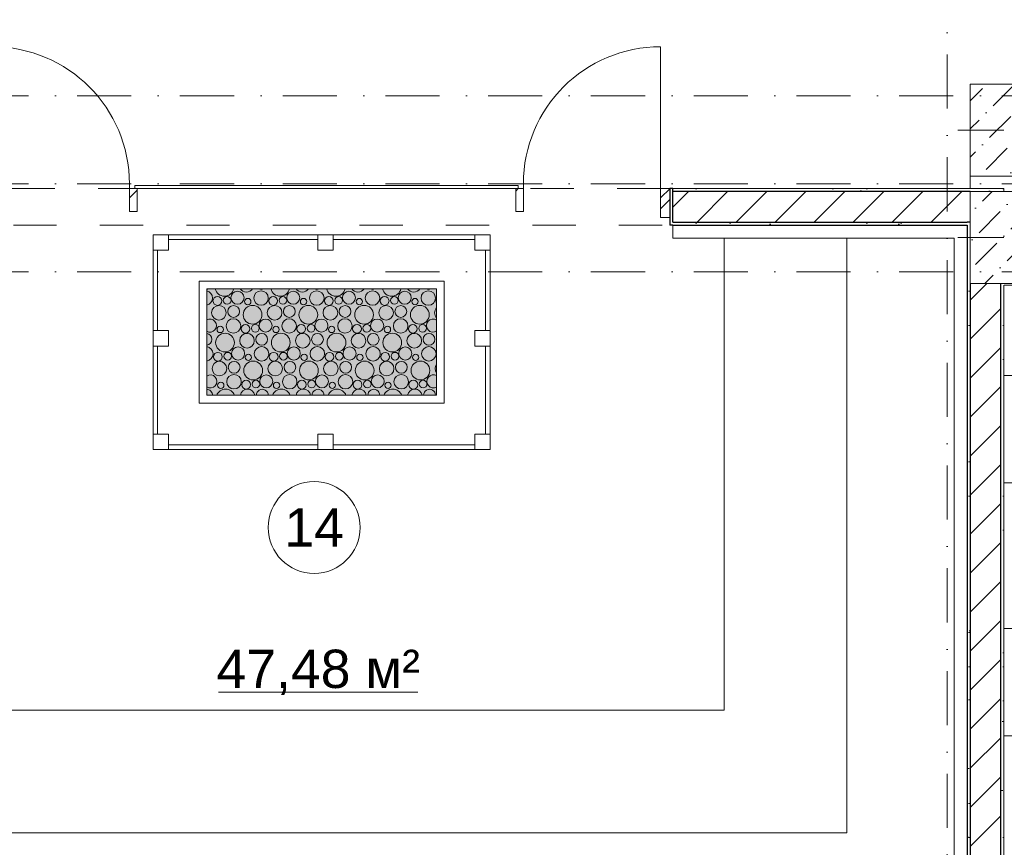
# Model space of a CAD drawing. Header units: millimetres. Extents: x -59761 to 112741, y -57975 to 46221.
# Tile 312 of 421: x 56499 to 62923, y -31329 to -25929. Entities that reach past the tile are written whole.
import ezdxf

# ---------------------------------------------------------------- set-up
doc = ezdxf.new("R2010")
doc.units = ezdxf.units.MM
for name, pattern in [('Wipeout_Contour', [1000, 0, -1000]), ('Штриховая', [564.444447, 282.222223, -282.222223]), ('Штрихпунктирная', [670.277762, 352.777767, -176.388884, 0, -141.111112])]:
    doc.linetypes.add(name, pattern=pattern)
for name, color, linetype in [('Интерьер - конструкции мебели', 7, 'Continuous'), ('Интерьер - Оборудование бань', 7, 'Continuous'), ('Конструктив - Колонны', 7, 'Continuous'), ('Конструктив - Навесные Стены', 7, 'Continuous'), ('Конструктив - Стены Блок 200 нов', 7, 'Continuous'), ('Элемент Модели - Зона', 7, 'Continuous'), ('Элемент Модели - Оси', 2, 'Continuous')]:
    doc.layers.add(name, color=color, linetype=linetype)
doc.styles.add('СГЕНЕРИР_СТИЛЬ_1', font='arial.ttf')
pattern_1 = [(45, (-45000, -54000), (-176.7767, 176.7767), []), (45, (-45035.36, -53964.64), (-176.7767, 176.7767), []), (45, (-45070.7, -53929.3), (-176.7767, 176.7767), [])]
pattern_2 = [(45, (-45000, -53650), (-111.36932, 111.36932), [0, -105, 0, -157.5]), (110, (-44650, -53650), (148.00159, 53.86817), [0, -77, 0, -133])]
pattern_3 = [(45, (-45000, -54000), (-127.27922, 127.27922), [])]
pattern_4 = [(45, (-45000, -54000), (-183.84776, 183.84776), [195, -65, 0, -65]), (45, (-44977.02, -53793.17), (-183.84776, 183.84776), [195, -65, 0, -65])]

# ---------------------------------------------------------------- blocks, each defined once
blk = doc.blocks.new('*X568', base_point=(2412685.8, -340475.5))
at = {"layer": 'Конструктив - Навесные Стены', "color": 7, "linetype": 'Continuous', "lineweight": 5}
for p, q in [((2514961.2, -313505.5), (2514961.9, -313504.8)), ((2515061.2, -313505.5), (2515061.9, -313504.8)), ((2515161.2, -313505.5), (2515161.9, -313504.8)), ((2515261.2, -313505.5), (2515261.9, -313504.8)), ((2515361.2, -313505.5), (2515361.9, -313504.8)), ((2515461.2, -313505.5), (2515461.9, -313504.8)), ((2515561.2, -313505.5), (2515561.9, -313504.8)), ((2515661.2, -313505.5), (2515661.9, -313504.8)), ((2515761.2, -313505.5), (2515761.9, -313504.8)), ((2515861.2, -313505.5), (2515861.9, -313504.8)), ((2515961.2, -313505.5), (2515961.9, -313504.8)), ((2516061.2, -313505.5), (2516061.9, -313504.8)), ((2516161.2, -313505.5), (2516161.9, -313504.8)), ((2516261.2, -313505.5), (2516261.9, -313504.8)), ((2516361.2, -313505.5), (2516361.9, -313504.8)), ((2516461.2, -313505.5), (2516461.9, -313504.8)), ((2516561.2, -313505.5), (2516561.9, -313504.8)), ((2516661.2, -313505.5), (2516661.9, -313504.8)), ((2516761.2, -313505.5), (2516761.9, -313504.8)), ((2516861.2, -313505.5), (2516861.9, -313504.8)), ((2516961.2, -313505.5), (2516961.9, -313504.8)), ((2517061.2, -313505.5), (2517061.9, -313504.8)), ((2517161.2, -313505.5), (2517161.9, -313504.8)), ((2517261.2, -313505.5), (2517261.9, -313504.8)), ((2517361.2, -313505.5), (2517361.9, -313504.8))]:
    blk.add_line(p, q, dxfattribs=at)
blk = doc.blocks.new('*X672', base_point=(2412685.8, -340475.5))
at = {"layer": 'Интерьер - Оборудование бань', "color": 250, "linetype": 'Continuous', "lineweight": 15}
for centre, radius in [((2515605.6, -314218.2), 42.6), ((2515759.1, -314220.4), 47.3), ((2515969.3, -314218.2), 42.6), ((2516122.8, -314220.4), 47.3), ((2516333, -314218.2), 42.6), ((2516486.5, -314220.4), 47.3), ((2516696.7, -314218.2), 42.6), ((2516850.2, -314220.4), 47.3), ((2515474.4, -314239.5), 28.6), ((2515538.2, -314235.9), 25.1), ((2515673, -314243.6), 20.7), ((2515838.1, -314239.5), 28.6), ((2515901.9, -314235.9), 25.1), ((2516036.7, -314243.6), 20.7), ((2516201.8, -314239.5), 28.6), ((2516265.6, -314235.9), 25.1), ((2516400.4, -314243.6), 20.7), ((2516565.5, -314239.5), 28.6), ((2516629.4, -314235.9), 25.1), ((2516764.1, -314243.6), 20.7), ((2515484.1, -314316.8), 47.7), ((2515580.1, -314308), 38.4), ((2515704.2, -314329.3), 61.2), ((2515847.8, -314316.8), 47.7), ((2515943.8, -314308), 38.4), ((2516067.9, -314329.3), 61.2), ((2516211.5, -314316.8), 47.7), ((2516307.5, -314308), 38.4), ((2516431.6, -314329.3), 61.2), ((2516575.2, -314316.8), 47.7), ((2516671.2, -314308), 38.4), ((2516795.3, -314329.3), 61.2), ((2515579.1, -314402.4), 47.3), ((2515789.3, -314400.2), 42.6), ((2515942.8, -314402.4), 47.3), ((2516153, -314400.2), 42.6), ((2516306.5, -314402.4), 47.3), ((2516516.7, -314400.2), 42.6), ((2516670.2, -314402.4), 47.3), ((2515493, -314425.6), 20.7), ((2515658.1, -314421.5), 28.6), ((2515721.9, -314417.9), 25.1), ((2515856.7, -314425.6), 20.7), ((2516021.8, -314421.5), 28.6), ((2516085.6, -314417.9), 25.1), ((2516220.4, -314425.6), 20.7), ((2516385.5, -314421.5), 28.6), ((2516449.4, -314417.9), 25.1), ((2516584.1, -314425.6), 20.7), ((2516749.2, -314421.5), 28.6), ((2516813.1, -314417.9), 25.1), ((2515524.2, -314511.3), 61.2), ((2515667.8, -314498.8), 47.7), ((2515763.8, -314490), 38.4), ((2515887.9, -314511.3), 61.2), ((2516031.5, -314498.8), 47.7), ((2516127.5, -314490), 38.4), ((2516251.6, -314511.3), 61.2), ((2516395.2, -314498.8), 47.7), ((2516491.2, -314490), 38.4), ((2516615.3, -314511.3), 61.2), ((2516758.9, -314498.8), 47.7), ((2516854.9, -314490), 38.4), ((2515609.3, -314582.2), 42.6), ((2515762.8, -314584.4), 47.3), ((2515973, -314582.2), 42.6), ((2516126.5, -314584.4), 47.3), ((2516336.7, -314582.2), 42.6), ((2516490.2, -314584.4), 47.3), ((2516700.4, -314582.2), 42.6), ((2516853.9, -314584.4), 47.3), ((2515478.1, -314603.5), 28.6), ((2515541.9, -314599.9), 25.1), ((2515676.7, -314607.6), 20.7), ((2515841.8, -314603.5), 28.6), ((2515905.6, -314599.9), 25.1), ((2516040.4, -314607.6), 20.7), ((2516205.5, -314603.5), 28.6), ((2516269.4, -314599.9), 25.1), ((2516404.1, -314607.6), 20.7), ((2516569.2, -314603.5), 28.6), ((2516633.1, -314599.9), 25.1), ((2516767.8, -314607.6), 20.7), ((2515487.8, -314680.8), 47.7), ((2515583.8, -314672), 38.4), ((2515707.9, -314693.3), 61.2), ((2515851.5, -314680.8), 47.7), ((2515947.5, -314672), 38.4), ((2516071.6, -314693.3), 61.2), ((2516215.2, -314680.8), 47.7), ((2516311.2, -314672), 38.4), ((2516435.3, -314693.3), 61.2), ((2516578.9, -314680.8), 47.7), ((2516674.9, -314672), 38.4), ((2516799, -314693.3), 61.2), ((2515582.8, -314766.4), 47.3), ((2515793, -314764.2), 42.6), ((2515946.5, -314766.4), 47.3), ((2516156.7, -314764.2), 42.6), ((2516310.2, -314766.4), 47.3), ((2516520.4, -314764.2), 42.6), ((2516673.9, -314766.4), 47.3), ((2515496.7, -314789.6), 20.7), ((2515661.8, -314785.5), 28.6), ((2515725.6, -314781.9), 25.1), ((2515860.4, -314789.6), 20.7), ((2516025.5, -314785.5), 28.6), ((2516089.4, -314781.9), 25.1), ((2516224.1, -314789.6), 20.7), ((2516389.2, -314785.5), 28.6), ((2516453.1, -314781.9), 25.1), ((2516587.8, -314789.6), 20.7), ((2516752.9, -314785.5), 28.6), ((2516816.8, -314781.9), 25.1)]:
    blk.add_circle(centre, radius, dxfattribs=at)
for centre, radius, start, end in [((2515396.4, -314126), 38.4, 282.41692, 295.6703), ((2515395.4, -314220.4), 47.3, 281.29563, 78.70437), ((2515520.5, -314147.3), 61.2, 192.54332, 347.45668), ((2515664.1, -314134.8), 47.7, 212.66978, 327.33022), ((2515760.1, -314126), 38.4, 244.3297, 295.6703), ((2515884.2, -314147.3), 61.2, 192.54332, 347.45668), ((2516027.8, -314134.8), 47.7, 212.66978, 327.33022), ((2516123.8, -314126), 38.4, 244.3297, 295.6703), ((2516247.9, -314147.3), 61.2, 192.54332, 347.45668), ((2516391.5, -314134.8), 47.7, 212.66978, 327.33022), ((2516487.5, -314126), 38.4, 244.3297, 295.6703), ((2516611.6, -314147.3), 61.2, 192.54332, 347.45668), ((2516755.2, -314134.8), 47.7, 212.66978, 327.33022), ((2516851.2, -314126), 38.4, 244.3297, 295.6703), ((2516929.2, -314239.5), 28.6, 149.54029, 210.45971), ((2516938.9, -314316.8), 47.7, 135.97974, 224.02026), ((2515425.6, -314400.2), 42.6, 240.483, 119.517), ((2516880.4, -314400.2), 42.6, 55.40984, 304.59016), ((2515400.1, -314490), 38.4, 276.7974, 83.2026), ((2515399.1, -314584.4), 47.3, 276.7479, 83.2521), ((2516932.9, -314603.5), 28.6, 172.60184, 187.39816), ((2515344.2, -314693.3), 61.2, 350.83357, 9.16643), ((2516942.6, -314680.8), 47.7, 142.82676, 217.17324), ((2515429.3, -314764.2), 42.6, 234.56252, 125.43748), ((2516884.1, -314764.2), 42.6, 61.27737, 298.72263), ((2515403.8, -314854), 38.4, 358.13963, 88.75692), ((2515527.9, -314875.3), 61.2, 19.10068, 160.89932), ((2515671.5, -314862.8), 47.7, 9.13408, 170.86592), ((2515767.5, -314854), 38.4, 358.13963, 181.86037), ((2515891.6, -314875.3), 61.2, 19.10068, 160.89932), ((2516035.2, -314862.8), 47.7, 9.13408, 170.86592), ((2516131.2, -314854), 38.4, 358.13963, 181.86037), ((2516255.3, -314875.3), 61.2, 19.10068, 160.89932), ((2516398.9, -314862.8), 47.7, 9.13408, 170.86592), ((2516494.9, -314854), 38.4, 358.13963, 181.86037), ((2516619, -314875.3), 61.2, 19.10068, 160.89932), ((2516762.6, -314862.8), 47.7, 9.13408, 170.86592), ((2516858.6, -314854), 38.4, 358.13963, 181.86037)]:
    blk.add_arc(centre, radius, start, end, dxfattribs=at)

msp = doc.modelspace()

# ---------------------------------------------------------------- hatches: boundary and pattern name
at = {"layer": 'Интерьер - Оборудование бань', "linetype": 'Continuous', "lineweight": 5}
msp.add_hatch(color=151, dxfattribs=at).paths.add_polyline_path([(59218.83, -27685.06), (57718.88, -27685.06), (57718.88, -28379.72), (59218.83, -28379.72)])

# ---------------------------------------------------------------- linework, layer by layer
at = {"layer": 'Интерьер - конструкции мебели', "color": 7, "linetype": 'Continuous', "lineweight": 15, "flags": 128}
for points in [[(54405, -27355), (54405, -32034.89), (62595, -32034.89), (62595, -27355), (61895, -27355), (61895, -31234.89), (55105, -31234.89), (55105, -27355)], [(55105, -27355), (55105, -31234.89), (61895, -31234.89), (61895, -27355), (61095, -27355), (61095, -30434.89), (55905, -30434.89), (55905, -27355)], [(62920, -28250), (62920, -28949.9), (64919.41, -28949.9), (64919.41, -28250)], [(62920, -29901.27), (62920, -30601.17), (64919.41, -30601.17), (64919.41, -29901.27)]]:
    msp.add_lwpolyline(points, close=True, dxfattribs=at)
at = {"layer": 'Интерьер - Оборудование бань', "color": 7, "linetype": 'Continuous', "lineweight": 5}
for p, q in [((57368.98, -28732.19), (57368.98, -27332.58)), ((57368.98, -27332.58), (59568.74, -27332.58)), ((57469.32, -27332.58), (57368.98, -27332.58)), ((57368.98, -27332.58), (57368.98, -27432.92)), ((57469.32, -27432.92), (57469.32, -27332.58)), ((57469.32, -27362.58), (58444.42, -27362.58)), ((58544.76, -27332.58), (58444.42, -27332.58)), ((58444.42, -27332.58), (58444.42, -27432.92)), ((58544.76, -27432.92), (58544.76, -27332.58)), ((58544.76, -27362.58), (59468.4, -27362.58)), ((59468.4, -27432.92), (59468.4, -27332.58)), ((59468.4, -27332.58), (59568.74, -27332.58)), ((59568.74, -27332.58), (59568.74, -28732.19)), ((59568.74, -27332.58), (59568.74, -27432.92)), ((57368.98, -27432.92), (57469.32, -27432.92)), ((57398.98, -27957.77), (57398.98, -27432.92)), ((58444.42, -27432.92), (58544.76, -27432.92)), ((59568.74, -27432.92), (59468.4, -27432.92)), ((59538.74, -27432.92), (59538.74, -27957.77)), ((57469.32, -27957.77), (57368.98, -27957.77)), ((57368.98, -27957.77), (57368.98, -28058.11)), ((57469.32, -28058.11), (57469.32, -27957.77)), ((59468.4, -27957.77), (59468.4, -28058.11)), ((59568.74, -27957.77), (59468.4, -27957.77)), ((59568.74, -28058.11), (59568.74, -27957.77)), ((57368.98, -28058.11), (57469.32, -28058.11)), ((57398.98, -28633.14), (57398.98, -28058.11)), ((59468.4, -28058.11), (59568.74, -28058.11)), ((59538.74, -28058.11), (59538.74, -28633.14)), ((57368.98, -28732.19), (57368.98, -28633.14)), ((57368.98, -28633.14), (57469.32, -28633.14)), ((57469.32, -28633.14), (57469.32, -28732.19)), ((58444.42, -28732.19), (58444.42, -28633.14)), ((58444.42, -28633.14), (58544.76, -28633.14)), ((58544.76, -28633.14), (58544.76, -28732.19)), ((59468.4, -28633.14), (59468.4, -28732.19)), ((59568.74, -28633.14), (59468.4, -28633.14)), ((59568.74, -28732.19), (59568.74, -28633.14)), ((58444.42, -28702.19), (57469.32, -28702.19)), ((59468.4, -28702.19), (58544.76, -28702.19)), ((59568.74, -28732.19), (57368.98, -28732.19)), ((57469.32, -28732.19), (57368.98, -28732.19)), ((58544.76, -28732.19), (58444.42, -28732.19)), ((59468.4, -28732.19), (59568.74, -28732.19))]:
    msp.add_line(p, q, dxfattribs=at)
at = {"layer": 'Интерьер - Оборудование бань', "color": 7, "linetype": 'Continuous', "lineweight": 15}
for points in [[(55105, -27355), (55105, -31234.89), (61895, -31234.89), (61895, -27355)], [(55905, -27355), (55905, -30434.89), (61095, -30434.89), (61095, -27355)]]:
    msp.add_lwpolyline(points, dxfattribs=at)
at = {"layer": 'Интерьер - Оборудование бань', "color": 7, "linetype": 'Continuous', "lineweight": 5}
for points in [[(59269, -27634.89), (59269, -28429.89), (57670, -28429.89), (57670, -27634.89)], [(59218.83, -27685.06), (59218.83, -28379.72), (57718.88, -28379.72), (57718.88, -27685.06)]]:
    msp.add_lwpolyline(points, close=True, dxfattribs=at)
at = {"layer": 'Интерьер - Оборудование бань', "color": 7, "linetype": 'Continuous', "lineweight": 15, "flags": 128}
msp.add_lwpolyline([(59218.83, -27685.06), (57718.88, -27685.06), (57718.88, -28379.72), (59218.83, -28379.72)], close=True, dxfattribs=at)
at = {"layer": 'Конструктив - Навесные Стены', "color": 7, "linetype": 'Continuous', "lineweight": 5}
for p, q in [((60680, -27000), (60680, -26105)), ((57215, -27000), (57215, -27055)), ((57215, -27055), (57215, -27000)), ((59785, -27000), (59785, -27055)), ((59785, -27055), (59785, -27000)), ((60680, -27000), (60680, -27055)), ((60680, -27055), (60680, -27000))]:
    msp.add_line(p, q, dxfattribs=at)
for centre, start, end in [((56320, -27000), 0, 90), ((60680, -27000), 90, 180)]:
    msp.add_arc(centre, 895, start, end, dxfattribs=at)
at = {"layer": 'Элемент Модели - Зона', "color": 7, "linetype": 'Continuous', "lineweight": 15}
msp.add_line((57796.46, -30316.78), (59097.04, -30316.78), dxfattribs=at)
at = {"layer": 'Элемент Модели - Зона', "color": 253, "linetype": 'Штриховая', "lineweight": 15, "flags": 128}
for points in [[(-8890, -17680), (-3119.74, -17680), (-3119.74, -14858.42), (142.53, -11594.86), (156.67, -11609), (156.67, -11580), (18300, -11580), (18300, -11600), (32399.73, -11600), (32399.73, -11580), (69081.36, -11580), (72316.72, -14823.47), (72320.06, -15158.11), (72320.06, -17695), (72360, -17695), (72360, -19700), (72120, -19700), (72120, -18300), (71700, -18300), (71700, -17900), (63300, -17900), (63300, -18300), (62700, -18300), (62700, -17900), (54320, -17900), (54320, -27030), (62700, -27030), (62700, -26350), (63300, -26350), (63300, -27540), (67380, -27540), (67380, -26630), (67500, -26630), (67500, -27660), (62920, -27660), (62920, -32819.89), (72120, -32819.89), (72120, -27750), (71650, -27750), (71650, -26250), (72120, -26250), (72120, -21200), (72360, -21200), (72360, -33849.94), (72120, -33849.94), (72120, -33059.89), (54320, -33059.89), (54320, -39349.94), (72120, -39349.94), (72120, -36299.94), (71700.06, -36299.94), (71700.06, -35674.44), (72120, -35674.44), (72120, -35349.94), (72360, -35349.94), (72360, -35679.94), (75850, -35679.94), (75850, -16794.88), (75238.88, -16794.88), (75238.88, -9000), (80700, -9000), (80700, -8700), (81300, -8700), (81300, -9000), (87517.1, -9000), (87517.1, -320), (85530, -320), (85530, 300), (84182.9, 300), (81300, 300), (81300, -300), (80700, -300), (80700, 212.5), (79799.78, 212.5), (72300, 212.5), (72300, -300), (71700, -300), (71700, 212.5), (63300, 212.5), (63300, -300), (62700, -300), (62700, 212.5), (54300, 212.5), (54300, -300), (53700, -300), (53700, 212.5), (45650, 212.5), (45650, -300), (45050, -300), (44950, -300), (44950, -5367.2), (32450.06, -5367.2), (32450.06, -200), (32450.06, 7690), (32460.06, 7690), (32460.06, 13850), (29720, 13850), (29720, 5730), (28964.53, 5730), (28964.53, 212), (27300.06, 212), (27300.06, -300), (26700.06, -300), (26700.06, 212), (18300, 212), (18300, -300), (17700, -300), (17700, 212), (16025.03, 212), (16025.03, -7500), (16025.03, -9042.59), (9300, -9042.59), (9300, -9300), (8700, -9300), (8700, -9042.59), (300, -9042.59), (300, -9300), (-300, -9300), (-300, -9042.59), (-8250, -9042.59), (-8250, -9300), (-8850, -9300), (-8850, -9042.59), (-8890, -9042.59)], [(54320, -27270), (54320, -32819.89), (62680, -32819.89), (62680, -27270)]]:
    msp.add_lwpolyline(points, close=True, dxfattribs=at)
at = {"layer": 'Элемент Модели - Зона', "color": 7, "linetype": 'Continuous', "lineweight": 15, "flags": 128}
msp.add_lwpolyline([(58719.85, -29241.87, 1), (58119.85, -29241.87, 1)], format="xyb", close=True, dxfattribs=at)

# ---------------------------------------------------------------- block references
at = {"layer": 'Интерьер - Оборудование бань', "color": 250, "linetype": 'Continuous', "lineweight": 15}
msp.add_blockref('*X672', (-45000, -54000), dxfattribs=at)

# ---------------------------------------------------------------- texts
at = {"layer": 'Элемент Модели - Зона', "color": 7, "lineweight": 15, "char_height": 250, "attachment_point": 5, "style": 'СГЕНЕРИР_СТИЛЬ_1'}
for s, insert in [('\\A1;{\\pqc;\\fArial|b0|i0|c204|p38;14}', (58419.85, -29241.87)), ('\\A1;{\\pqc;\\fArial|b0|i0|c204|p38;47,48 м²}', (58446.75, -30187.46))]:
    msp.add_mtext(s, dxfattribs=dict(at, insert=insert))

# ---------------------------------------------------------------- next in the draw order: wipeouts: each hides what was drawn before it
at = {"color": 254, "linetype": 'Wipeout_Contour', "lineweight": 0, "ltscale": 10160239.66256086}
msp.add_wipeout([(62700, -26950), (63300, -26950), (63300, -26350), (62700, -26350)], dxfattribs=at).dxf.layer = 'Конструктив - Колонны'
at = {"color": 254, "linetype": 'Wipeout_Contour', "lineweight": 0, "ltscale": 10142560.02167469}
msp.add_wipeout([(57250, -27010), (57250, -27030), (59750, -27030), (59750, -27010)], dxfattribs=at).dxf.layer = 'Конструктив - Навесные Стены'
at = {"color": 254, "linetype": 'Wipeout_Contour', "lineweight": 0, "ltscale": 10151423.82929222}
msp.add_wipeout([(60680, -27220), (60760, -27220), (60760, -27030), (60680, -27030)], dxfattribs=at).dxf.layer = 'Конструктив - Навесные Стены'
at = {"color": 254, "linetype": 'Wipeout_Contour', "lineweight": 0, "ltscale": 7620045.355012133}
msp.add_wipeout([(62900, -27030), (62900, -27050), (62920, -27030)], dxfattribs=at).dxf.layer = 'Конструктив - Стены Блок 200 нов'
at = {"color": 254, "linetype": 'Wipeout_Contour', "lineweight": 0, "ltscale": 7619471.900638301}
msp.add_wipeout([(62680, -27270), (62700, -27250), (62680, -27250)], dxfattribs=at).dxf.layer = 'Конструктив - Стены Блок 200 нов'
at = {"color": 254, "linetype": 'Wipeout_Contour', "lineweight": 0, "ltscale": 10161667.74974095}
msp.add_wipeout([(62900, -27660), (62900, -32819.89), (62920, -32819.89), (62920, -27660)], dxfattribs=at).dxf.layer = 'Конструктив - Стены Блок 200 нов'

# ---------------------------------------------------------------- next in the draw order: hatches: boundary and pattern name
at = {"layer": 'Конструктив - Колонны', "linetype": 'Continuous', "lineweight": 15}
h = msp.add_hatch(dxfattribs=at)
h.set_pattern_fill('БЕТОН_01_000D', style=0, pattern_type=2)
h.set_pattern_definition(pattern_4)
h.paths.add_polyline_path([(62700, -26950), (63300, -26950), (63300, -26350), (62700, -26350)])
at = {"layer": 'Конструктив - Навесные Стены', "linetype": 'Continuous', "lineweight": 5}
h = msp.add_hatch(dxfattribs=at)
h.set_pattern_fill('АЛЮМИНИЙ_000D', style=0, pattern_type=2)
h.set_pattern_definition(pattern_1)
h.paths.add_polyline_path([(60680, -27220), (60760, -27220), (60760, -27030), (60680, -27030)])
at = {"layer": 'Конструктив - Стены Блок 200 нов', "linetype": 'Continuous', "lineweight": 5}
h = msp.add_hatch(dxfattribs=at)
h.set_pattern_fill('ШТУКАТУРКА__ГИПС_01_000D', color=252, style=0, pattern_type=2)
h.set_pattern_definition(pattern_2)
h.paths.add_polyline_path([(62900, -27030), (62900, -27050), (62920, -27030)])
h = msp.add_hatch(dxfattribs=at)
h.set_pattern_fill('ШТУКАТУРКА__ГИПС_01_000D', color=252, style=0, pattern_type=2)
h.set_pattern_definition(pattern_2)
h.paths.add_polyline_path([(62900, -27660), (62900, -32819.89), (62920, -32819.89), (62920, -27660)])

# ---------------------------------------------------------------- next in the draw order: linework, layer by layer
at = {"layer": 'Конструктив - Колонны', "color": 7, "linetype": 'Continuous', "lineweight": 0}
msp.add_line((62920, -26650), (62620, -26650), dxfattribs=at)
at = {"layer": 'Конструктив - Колонны', "color": 7, "linetype": 'Continuous', "lineweight": 15, "flags": 128}
msp.add_lwpolyline([(62700, -26950), (63300, -26950), (63300, -26350), (62700, -26350)], close=True, dxfattribs=at)
at = {"layer": 'Конструктив - Навесные Стены', "color": 7, "linetype": 'Continuous', "lineweight": 15}
for p, q in [((60680, -27030), (60680, -27220)), ((60760, -27030), (60680, -27030)), ((60760, -27030), (60760, -27220)), ((60760, -27220), (60680, -27220))]:
    msp.add_line(p, q, dxfattribs=at)
at = {"layer": 'Конструктив - Навесные Стены', "color": 7, "linetype": 'Continuous', "lineweight": 15, "flags": 128}
msp.add_lwpolyline([(57250, -27010), (57250, -27030), (59750, -27030), (59750, -27010)], close=True, dxfattribs=at)
at = {"layer": 'Элемент Модели - Оси', "color": 7, "linetype": 'Штрихпунктирная', "lineweight": 15}
msp.add_line((-57760.58, -26425), (110650, -26425), dxfattribs=at)

# ---------------------------------------------------------------- next in the draw order: block references
at = {"layer": 'Конструктив - Навесные Стены', "linetype": 'Continuous', "lineweight": 0}
msp.add_blockref('*X568', (-45000, -54000), dxfattribs=at)

# ---------------------------------------------------------------- next in the draw order: wipeouts: each hides what was drawn before it
at = {"color": 254, "linetype": 'Wipeout_Contour', "lineweight": 0, "ltscale": 10160698.20387313}
msp.add_wipeout([(62680, -27270), (62680, -32819.89), (62700, -32819.89), (62700, -27270)], dxfattribs=at).dxf.layer = 'Конструктив - Стены Блок 200 нов'

# ---------------------------------------------------------------- next in the draw order: hatches: boundary and pattern name
at = {"layer": 'Конструктив - Стены Блок 200 нов', "linetype": 'Continuous', "lineweight": 5}
h = msp.add_hatch(dxfattribs=at)
h.set_pattern_fill('ШТУКАТУРКА__ГИПС_01_000D', color=252, style=0, pattern_type=2)
h.set_pattern_definition(pattern_2)
h.paths.add_polyline_path([(62680, -27270), (62680, -32819.89), (62700, -32819.89), (62700, -27270)])

# ---------------------------------------------------------------- next in the draw order: wipeouts: each hides what was drawn before it
at = {"color": 254, "linetype": 'Wipeout_Contour', "lineweight": 0, "ltscale": 10137600.75714898}
msp.add_wipeout([(57215, -27180), (57265, -27180), (57265, -27030), (57215, -27030)], dxfattribs=at).dxf.layer = 'Конструктив - Навесные Стены'
at = {"color": 254, "linetype": 'Wipeout_Contour', "lineweight": 0, "ltscale": 10147603.37867202}
msp.add_wipeout([(59735, -27180), (59785, -27180), (59785, -27030), (59735, -27030)], dxfattribs=at).dxf.layer = 'Конструктив - Навесные Стены'
at = {"color": 254, "linetype": 'Wipeout_Contour', "lineweight": 0, "ltscale": 7620066.801761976}
msp.add_wipeout([(62900, -27050), (62920, -27050), (62920, -27030)], dxfattribs=at).dxf.layer = 'Конструктив - Стены Блок 200 нов'
at = {"color": 254, "linetype": 'Wipeout_Contour', "lineweight": 0, "ltscale": 10160378.70317712}
msp.add_wipeout([(62900, -27650), (62900, -27660), (62920, -27660), (62920, -27650)], dxfattribs=at).dxf.layer = 'Конструктив - Стены Блок 200 нов'

# ---------------------------------------------------------------- next in the draw order: hatches: boundary and pattern name
at = {"layer": 'Конструктив - Навесные Стены', "linetype": 'Continuous', "lineweight": 5}
h = msp.add_hatch(dxfattribs=at)
h.set_pattern_fill('АЛЮМИНИЙ_000D', style=0, pattern_type=2)
h.set_pattern_definition(pattern_1)
h.paths.add_polyline_path([(57215, -27180), (57265, -27180), (57265, -27030), (57215, -27030)])
h = msp.add_hatch(dxfattribs=at)
h.set_pattern_fill('АЛЮМИНИЙ_000D', style=0, pattern_type=2)
h.set_pattern_definition(pattern_1)
h.paths.add_polyline_path([(59735, -27180), (59785, -27180), (59785, -27030), (59735, -27030)])

# ---------------------------------------------------------------- next in the draw order: linework, layer by layer
at = {"layer": 'Конструктив - Навесные Стены', "color": 7, "linetype": 'Continuous', "lineweight": 15}
for p, q in [((57215, -27030), (57215, -27180)), ((57265, -27030), (57215, -27030)), ((57265, -27030), (57265, -27180)), ((59735, -27030), (59735, -27180)), ((59785, -27030), (59735, -27030)), ((59785, -27030), (59785, -27180)), ((57265, -27180), (57215, -27180)), ((59785, -27180), (59735, -27180))]:
    msp.add_line(p, q, dxfattribs=at)
at = {"layer": 'Конструктив - Стены Блок 200 нов', "color": 7, "linetype": 'Continuous', "lineweight": 5, "flags": 128}
for points in [[(62920, -27030), (62900, -27030)], [(62920, -27050), (62920, -27030)]]:
    msp.add_lwpolyline(points, dxfattribs=at)

# ---------------------------------------------------------------- next in the draw order: wipeouts: each hides what was drawn before it
at = {"color": 254, "linetype": 'Wipeout_Contour', "lineweight": 0, "ltscale": 7619493.349175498}
msp.add_wipeout([(62680, -27270), (62700, -27270), (62700, -27250)], dxfattribs=at).dxf.layer = 'Конструктив - Стены Блок 200 нов'
at = {"color": 254, "linetype": 'Wipeout_Contour', "lineweight": 0, "ltscale": 10161228.70955631}
msp.add_wipeout([(62700, -27650), (62700, -32819.89), (62900, -32819.89), (62900, -27650)], dxfattribs=at).dxf.layer = 'Конструктив - Стены Блок 200 нов'

# ---------------------------------------------------------------- next in the draw order: hatches: boundary and pattern name
at = {"layer": 'Конструктив - Стены Блок 200 нов', "linetype": 'Continuous', "lineweight": 5}
h = msp.add_hatch(dxfattribs=at)
h.set_pattern_fill('БЛОКИ_БЕТОННЫЕ_ЭФФЕКТИВН_2D', style=0, pattern_type=2)
h.set_pattern_definition(pattern_3)
h.paths.add_polyline_path([(62700, -27650), (62700, -32819.89), (62900, -32819.89), (62900, -27650)])

# ---------------------------------------------------------------- next in the draw order: linework, layer by layer
at = {"layer": 'Конструктив - Стены Блок 200 нов', "color": 7, "linetype": 'Continuous', "lineweight": 30}
for p, q in [((62700, -27250), (62680, -27250)), ((62700, -27650), (62700, -32819.89)), ((62900, -32819.89), (62900, -27650))]:
    msp.add_line(p, q, dxfattribs=at)
at = {"layer": 'Конструктив - Стены Блок 200 нов', "color": 7, "linetype": 'Continuous', "lineweight": 30, "flags": 128}
msp.add_lwpolyline([(62680, -27270), (62680, -32819.89)], dxfattribs=at)
at = {"layer": 'Конструктив - Стены Блок 200 нов', "color": 7, "linetype": 'Continuous', "lineweight": 5, "flags": 128}
msp.add_lwpolyline([(62920, -32819.89), (62920, -27660)], dxfattribs=at)

# ---------------------------------------------------------------- next in the draw order: wipeouts: each hides what was drawn before it
at = {"color": 254, "linetype": 'Wipeout_Contour', "lineweight": 0, "ltscale": 10155787.83310425}
msp.add_wipeout([(60760, -27030), (60760, -27050), (62900, -27050), (62900, -27030)], dxfattribs=at).dxf.layer = 'Конструктив - Стены Блок 200 нов'

# ---------------------------------------------------------------- next in the draw order: hatches: boundary and pattern name
at = {"layer": 'Конструктив - Стены Блок 200 нов', "linetype": 'Continuous', "lineweight": 5}
h = msp.add_hatch(dxfattribs=at)
h.set_pattern_fill('ШТУКАТУРКА__ГИПС_01_000D', color=252, style=0, pattern_type=2)
h.set_pattern_definition(pattern_2)
h.paths.add_polyline_path([(60760, -27030), (60760, -27050), (62900, -27050), (62900, -27030)])

# ---------------------------------------------------------------- next in the draw order: wipeouts: each hides what was drawn before it
at = {"color": 254, "linetype": 'Wipeout_Contour', "lineweight": 0, "ltscale": 10155459.90477408}
msp.add_wipeout([(60760, -27270), (62680, -27270), (62680, -27250), (60760, -27250)], dxfattribs=at).dxf.layer = 'Конструктив - Стены Блок 200 нов'

# ---------------------------------------------------------------- next in the draw order: hatches: boundary and pattern name
at = {"layer": 'Конструктив - Стены Блок 200 нов', "linetype": 'Continuous', "lineweight": 5}
h = msp.add_hatch(dxfattribs=at)
h.set_pattern_fill('ШТУКАТУРКА__ГИПС_01_000D', color=252, style=0, pattern_type=2)
h.set_pattern_definition(pattern_2)
h.paths.add_polyline_path([(60760, -27270), (62680, -27270), (62680, -27250), (60760, -27250)])

# ---------------------------------------------------------------- next in the draw order: wipeouts: each hides what was drawn before it
at = {"color": 254, "linetype": 'Wipeout_Contour', "lineweight": 0, "ltscale": 10155445.24354138}
msp.add_wipeout([(60760, -27250), (62700, -27250), (62700, -27050), (60760, -27050)], dxfattribs=at).dxf.layer = 'Конструктив - Стены Блок 200 нов'

# ---------------------------------------------------------------- next in the draw order: hatches: boundary and pattern name
at = {"layer": 'Конструктив - Стены Блок 200 нов', "linetype": 'Continuous', "lineweight": 5}
h = msp.add_hatch(dxfattribs=at)
h.set_pattern_fill('БЛОКИ_БЕТОННЫЕ_ЭФФЕКТИВН_2D', style=0, pattern_type=2)
h.set_pattern_definition(pattern_3)
h.paths.add_polyline_path([(60760, -27250), (62700, -27250), (62700, -27050), (60760, -27050)])

# ---------------------------------------------------------------- next in the draw order: linework, layer by layer
at = {"layer": 'Конструктив - Стены Блок 200 нов', "color": 7, "linetype": 'Continuous', "lineweight": 30}
msp.add_line((62700, -27250), (62680, -27250), dxfattribs=at)
at = {"layer": 'Элемент Модели - Оси', "color": 7, "linetype": 'Штрихпунктирная', "lineweight": 15}
msp.add_line((62550, 38200), (62550, -55975), dxfattribs=at)

# ---------------------------------------------------------------- next in the draw order: wipeouts: each hides what was drawn before it
at = {"color": 254, "linetype": 'Wipeout_Contour', "lineweight": 0, "ltscale": 12689465.92430162}
msp.add_wipeout([(60760, -27270), (60760, -27250), (60760, -27030), (60740, -27030), (60740, -27270)], dxfattribs=at).dxf.layer = 'Конструктив - Стены Блок 200 нов'

# ---------------------------------------------------------------- next in the draw order: linework, layer by layer
at = {"layer": 'Интерьер - Оборудование бань', "color": 7, "linetype": 'Continuous', "lineweight": 15}
msp.add_lwpolyline([(56240, -27270), (56240, -27355), (54405, -27355), (54405, -32734.89), (62595, -32734.89), (62595, -27355), (60760, -27355), (60760, -27270)], dxfattribs=at)
at = {"layer": 'Конструктив - Стены Блок 200 нов', "color": 7, "linetype": 'Continuous', "lineweight": 30}
for p, q in [((60740, -27030), (60740, -27270)), ((60760, -27030), (60740, -27030)), ((60740, -27030), (60740, -27270)), ((60760, -27250), (60760, -27030)), ((62700, -27050), (60760, -27050)), ((60760, -27270), (60740, -27270)), ((60760, -27270), (60740, -27270)), ((60760, -27250), (62680, -27250))]:
    msp.add_line(p, q, dxfattribs=at)
at = {"layer": 'Конструктив - Стены Блок 200 нов', "color": 7, "linetype": 'Continuous', "lineweight": 5, "flags": 128}
msp.add_lwpolyline([(62900, -27030), (60760, -27030)], dxfattribs=at)
at = {"layer": 'Конструктив - Стены Блок 200 нов', "color": 7, "linetype": 'Continuous', "lineweight": 30, "flags": 128}
msp.add_lwpolyline([(60760, -27270), (62680, -27270)], dxfattribs=at)
at = {"layer": 'Элемент Модели - Оси', "color": 7, "linetype": 'Штрихпунктирная', "lineweight": 15}
msp.add_line((-57760.58, -27000), (110650, -27000), dxfattribs=at)

# ---------------------------------------------------------------- next in the draw order: wipeouts: each hides what was drawn before it
at = {"color": 254, "linetype": 'Wipeout_Contour', "lineweight": 0, "ltscale": 10160585.21210881}
msp.add_wipeout([(62700, -27650), (63300, -27650), (63300, -27050), (62700, -27050)], dxfattribs=at).dxf.layer = 'Конструктив - Колонны'

# ---------------------------------------------------------------- next in the draw order: hatches: boundary and pattern name
at = {"layer": 'Конструктив - Колонны', "linetype": 'Continuous', "lineweight": 15}
h = msp.add_hatch(dxfattribs=at)
h.set_pattern_fill('БЕТОН_01_000D', style=0, pattern_type=2)
h.set_pattern_definition(pattern_4)
h.paths.add_polyline_path([(62700, -27650), (63300, -27650), (63300, -27050), (62700, -27050)])

# ---------------------------------------------------------------- next in the draw order: linework, layer by layer
at = {"layer": 'Конструктив - Колонны', "color": 7, "linetype": 'Continuous', "lineweight": 0}
msp.add_line((62920, -27350), (62620, -27350), dxfattribs=at)
at = {"layer": 'Конструктив - Колонны', "color": 7, "linetype": 'Continuous', "lineweight": 15, "flags": 128}
msp.add_lwpolyline([(62700, -27650), (63300, -27650), (63300, -27050), (62700, -27050)], close=True, dxfattribs=at)
at = {"layer": 'Элемент Модели - Оси', "color": 7, "linetype": 'Штрихпунктирная', "lineweight": 15}
msp.add_line((-57760.58, -27575), (110650, -27575), dxfattribs=at)

doc.saveas('drawing.dxf')
